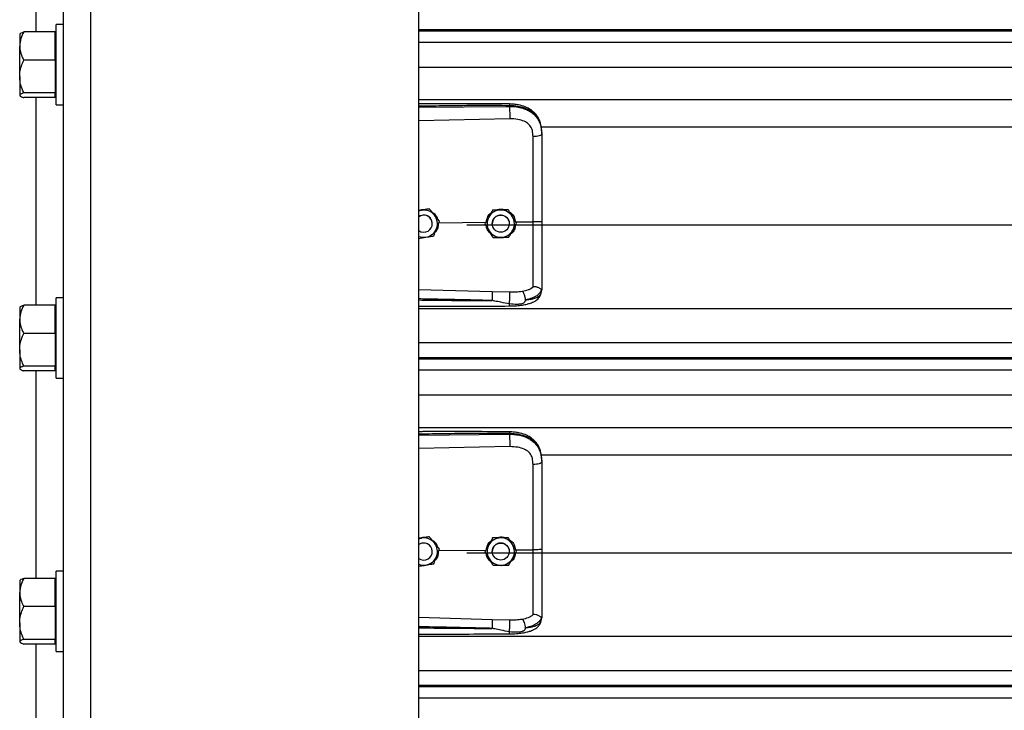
# Model space of a CAD drawing. Header units: inches. Extents: x 170 to 284, y 215 to 248.
# Tile 539 of 656: x 202.25 to 202.867, y 240.581 to 241.014. Entities that reach past the tile are written whole.
import ezdxf

# ---------------------------------------------------------------- set-up
doc = ezdxf.new("R2010")
doc.units = ezdxf.units.IN
doc.header["$LTSCALE"] = 0.25
doc.header["$MEASUREMENT"] = 0
doc.layers.add('LH FRONT OF HOOD', color=7, linetype='Continuous')

msp = doc.modelspace()

# ---------------------------------------------------------------- linework, layer by layer
at = {"layer": 'LH FRONT OF HOOD'}
for p, q in [((202.27776, 239.82111), (202.27776, 244.08159)), ((202.29488, 239.82111), (202.29488, 244.03279)), ((202.50032, 239.82111), (202.50032, 244.02156)), ((202.26064, 241.00586), (202.26064, 241.13598)), ((202.27262, 241.00586), (202.25297, 241.00586)), ((202.27262, 240.99704), (202.27262, 241.00586)), ((202.27776, 241.01047), (202.27317, 241.01047)), ((202.27317, 240.96017), (202.27317, 241.01047)), ((206.53264, 241.0072), (202.50032, 241.0072)), ((202.50032, 241.00656), (206.53264, 241.00656)), ((202.25059, 241.0048), (202.2504, 241.00458)), ((202.2504, 241.00458), (202.2504, 240.99704)), ((202.27317, 241.00458), (202.27262, 241.00458)), ((202.50032, 240.99954), (206.53264, 240.99954)), ((202.2504, 240.97794), (202.2504, 240.99704)), ((202.27262, 240.98821), (202.27262, 240.99704)), ((202.27262, 240.98821), (202.25297, 240.98821)), ((202.27262, 240.98821), (202.27262, 240.97794)), ((202.50032, 240.98386), (206.53264, 240.98386)), ((202.2504, 240.97794), (202.2504, 240.96622)), ((202.27262, 240.97794), (202.27262, 240.96767)), ((202.2504, 240.96622), (202.2504, 240.96606)), ((202.2504, 240.96606), (202.25059, 240.96583)), ((202.27262, 240.96767), (202.25297, 240.96767)), ((202.27262, 240.96477), (202.25297, 240.96477)), ((202.26064, 240.83465), (202.26064, 240.96477)), ((202.27262, 240.96622), (202.27262, 240.96767)), ((202.27262, 240.96477), (202.27262, 240.96622)), ((202.27262, 240.96606), (202.27317, 240.96606)), ((202.50032, 240.96347), (206.53264, 240.96347)), ((202.27317, 240.96017), (202.27776, 240.96017)), ((202.50032, 240.95872), (202.55717, 240.95926)), ((202.55717, 240.95926), (202.55717, 240.95967)), ((202.55727, 240.95147), (202.50032, 240.95026)), ((202.57687, 240.9464), (206.45609, 240.9464)), ((202.57737, 240.94234), (202.57737, 240.94185)), ((202.5021, 240.8942), (202.50032, 240.89391)), ((202.50698, 240.89499), (202.50605, 240.89484)), ((202.50698, 240.89499), (202.50698, 240.89499)), ((202.54662, 240.89423), (202.54662, 240.89423)), ((202.5565, 240.89438), (202.5565, 240.89438)), ((202.50882, 240.88575), (202.50882, 240.88575)), ((202.51286, 240.88635), (202.54256, 240.88664)), ((202.51323, 240.88733), (202.51323, 240.88734)), ((202.53049, 240.885), (206.50248, 240.885)), ((202.5418, 240.8856), (202.5418, 240.8856)), ((202.54634, 240.88575), (202.54634, 240.88575)), ((202.55704, 240.88575), (202.55704, 240.88575)), ((202.561, 240.88681), (202.57191, 240.88692)), ((202.56157, 240.88589), (202.56157, 240.8859)), ((202.57737, 240.8448), (202.57737, 240.84427)), ((202.27776, 240.83926), (202.27317, 240.83926)), ((202.27317, 240.78896), (202.27317, 240.83926)), ((202.50032, 240.84459), (202.54626, 240.84326)), ((202.54626, 240.84326), (202.55725, 240.843)), ((202.57703, 240.84228), (202.57737, 240.84427)), ((202.25059, 240.83359), (202.2504, 240.83337)), ((202.2504, 240.83337), (202.2504, 240.82583)), ((202.27262, 240.83465), (202.25297, 240.83465)), ((202.27262, 240.82583), (202.27262, 240.83465)), ((202.27317, 240.83337), (202.27262, 240.83337)), ((202.50032, 240.83262), (206.53264, 240.83262)), ((202.2504, 240.80673), (202.2504, 240.82583)), ((202.27262, 240.81701), (202.27262, 240.82583)), ((202.27262, 240.81701), (202.25297, 240.81701)), ((202.27262, 240.81701), (202.27262, 240.80673)), ((202.50032, 240.81124), (206.53264, 240.81124)), ((202.2504, 240.80673), (202.2504, 240.79501)), ((202.27262, 240.80673), (202.27262, 240.79646)), ((206.53264, 240.80175), (202.50032, 240.80175)), ((202.27262, 240.79646), (202.25297, 240.79646)), ((202.27262, 240.79501), (202.27262, 240.79646)), ((202.50032, 240.80111), (206.53264, 240.80111)), ((202.2504, 240.79501), (202.2504, 240.79485)), ((202.2504, 240.79485), (202.25059, 240.79463)), ((202.27262, 240.79357), (202.25297, 240.79357)), ((202.26064, 240.66345), (202.26064, 240.79357)), ((202.27262, 240.79357), (202.27262, 240.79501)), ((202.27262, 240.79485), (202.27317, 240.79485)), ((202.50032, 240.7941), (206.53264, 240.7941)), ((202.27317, 240.78896), (202.27776, 240.78896)), ((202.50032, 240.77841), (206.53264, 240.77841)), ((202.50032, 240.75802), (206.53264, 240.75802)), ((202.50032, 240.75328), (202.55717, 240.75381)), ((202.55717, 240.75381), (202.55717, 240.75422)), ((202.55727, 240.74602), (202.50032, 240.74481)), ((202.57687, 240.74095), (206.45609, 240.74095)), ((202.57737, 240.73689), (202.57737, 240.7364)), ((202.5021, 240.68875), (202.50032, 240.68846)), ((202.50698, 240.68954), (202.50605, 240.68939)), ((202.50698, 240.68954), (202.50698, 240.68954)), ((202.54662, 240.68878), (202.54662, 240.68879)), ((202.5565, 240.68893), (202.5565, 240.68893)), ((202.50882, 240.6803), (202.50882, 240.6803)), ((202.51286, 240.6809), (202.54256, 240.68119)), ((202.51323, 240.68189), (202.51323, 240.68189)), ((202.53049, 240.67956), (206.50248, 240.67956)), ((202.5418, 240.68015), (202.5418, 240.68015)), ((202.54634, 240.6803), (202.54634, 240.6803)), ((202.55704, 240.6803), (202.55704, 240.6803)), ((202.561, 240.68137), (202.57191, 240.68147)), ((202.56157, 240.68045), (202.56157, 240.68045)), ((202.27776, 240.66805), (202.27317, 240.66805)), ((202.27317, 240.61775), (202.27317, 240.66805)), ((202.25059, 240.66239), (202.2504, 240.66217)), ((202.2504, 240.66217), (202.2504, 240.65462)), ((202.27262, 240.66345), (202.25297, 240.66345)), ((202.27262, 240.65462), (202.27262, 240.66345)), ((202.27317, 240.66217), (202.27262, 240.66217)), ((202.2504, 240.63553), (202.2504, 240.65462)), ((202.27262, 240.6458), (202.27262, 240.65462)), ((202.27262, 240.6458), (202.25297, 240.6458)), ((202.27262, 240.6458), (202.27262, 240.63553)), ((202.2504, 240.63553), (202.2504, 240.62381)), ((202.27262, 240.63553), (202.27262, 240.62525)), ((202.50032, 240.63914), (202.54626, 240.63781)), ((202.54626, 240.63781), (202.55725, 240.63755)), ((202.57703, 240.63683), (202.57737, 240.63882)), ((202.57737, 240.63935), (202.57737, 240.63882)), ((202.2504, 240.62381), (202.2504, 240.62364)), ((202.2504, 240.62364), (202.25059, 240.62342)), ((202.27262, 240.62525), (202.25297, 240.62525)), ((202.27262, 240.62381), (202.27262, 240.62525)), ((202.27262, 240.62236), (202.27262, 240.62381)), ((202.27262, 240.62364), (202.27317, 240.62364)), ((202.50032, 240.62717), (206.53264, 240.62717)), ((202.27262, 240.62236), (202.25297, 240.62236)), ((202.26064, 240.49224), (202.26064, 240.62236)), ((202.27317, 240.61775), (202.27776, 240.61775)), ((202.50032, 240.60579), (206.53264, 240.60579)), ((206.53264, 240.59631), (202.50032, 240.59631)), ((202.50032, 240.59567), (206.53264, 240.59567)), ((202.50032, 240.58865), (206.53264, 240.58865))]:
    msp.add_line(p, q, dxfattribs=at)
at = {"layer": 'LH FRONT OF HOOD', "flags": 128}
for points in [[(202.57737, 240.94185), (202.57726, 240.94155), (202.57695, 240.94127), (202.57645, 240.941), (202.57578, 240.94077), (202.57495, 240.94058), (202.57401, 240.94043), (202.57298, 240.94034), (202.57191, 240.9403)], [(202.50032, 240.89371), (202.50101, 240.89394), (202.5021, 240.8942)], [(202.55628, 240.88849), (202.55688, 240.88701), (202.55704, 240.88575)], [(202.57737, 240.7364), (202.57726, 240.7361), (202.57695, 240.73582), (202.57645, 240.73556), (202.57578, 240.73532), (202.57495, 240.73513), (202.57401, 240.73499), (202.57298, 240.73489), (202.57191, 240.73485)], [(202.50032, 240.68826), (202.50101, 240.6885), (202.5021, 240.68875)], [(202.55628, 240.68304), (202.55688, 240.68157), (202.55704, 240.6803)]]:
    msp.add_lwpolyline(points, dxfattribs=at)
at = {"layer": 'LH FRONT OF HOOD'}
for centre in [(202.55169, 240.88575), (202.55169, 240.6803)]:
    msp.add_circle(centre, 0.00535, dxfattribs=at)
for centre, radius, start, end in [((202.50347, 240.88575), 0.00856, 39.24773, 99.24773), ((202.55169, 240.88575), 0.00856, 90.85968, 150.85968), ((202.55169, 240.88575), 0.00856, 30.85968, 90.85968), ((202.50347, 240.88575), 0.00535, 39.24773, 126.0719), ((202.50347, 240.88575), 0.00535, 300.00974, 126.0719), ((202.50347, 240.88575), 0.00535, 0, 39.24773), ((202.50347, 240.88575), 0.00856, 339.24773, 39.24773), ((202.55169, 240.88575), 0.00856, 150.85968, 210.85968), ((202.55169, 240.88575), 0.00535, 30.85968, 180), ((202.55169, 240.88575), 0.00856, 330.85968, 30.85968), ((202.50347, 240.88575), 0.00856, 279.24773, 339.24773), ((202.50347, 240.88575), 0.00535, 233.9281, 300.00974), ((202.50347, 240.88575), 0.00856, 248.40768, 279.24773), ((202.55169, 240.88575), 0.00856, 210.85968, 270.85968), ((202.55169, 240.88575), 0.00856, 270.85968, 330.85968), ((202.50347, 240.6803), 0.00535, 39.24773, 126.0719), ((202.50347, 240.6803), 0.00535, 300.00974, 126.0719), ((202.50347, 240.6803), 0.00856, 39.24773, 99.24773), ((202.50347, 240.6803), 0.00856, 339.24773, 39.24773), ((202.55169, 240.6803), 0.00856, 150.85968, 210.85968), ((202.55169, 240.6803), 0.00856, 90.85968, 150.85968), ((202.55169, 240.6803), 0.00535, 30.85968, 180), ((202.55169, 240.6803), 0.00856, 30.85968, 90.85968), ((202.55169, 240.6803), 0.00856, 330.85968, 30.85968), ((202.50347, 240.6803), 0.00535, 0, 39.24773), ((202.50347, 240.6803), 0.00535, 233.9281, 300.00974), ((202.50347, 240.6803), 0.00856, 248.40768, 279.24773), ((202.50347, 240.6803), 0.00856, 279.24773, 339.24773), ((202.55169, 240.6803), 0.00856, 210.85968, 270.85968), ((202.55169, 240.6803), 0.00856, 270.85968, 330.85968)]:
    msp.add_arc(centre, radius, start, end, dxfattribs=at)
for points, knots in [([(202.25297, 241.00586), (202.25229, 241.00449), (202.25092, 241.00169), (202.2504, 240.99864), (202.2504, 240.99708), (202.2504, 240.99704)], [0, 0, 0, 0, 0.484341, 0.986328, 1, 1, 1, 1]), ([(202.25066, 241.00474), (202.25071, 241.00484), (202.25089, 241.00514), (202.25185, 241.00551), (202.25271, 241.00578), (202.25297, 241.00586)], [0, 0, 0, 0, 0.237471, 0.77815, 1, 1, 1, 1]), ([(202.2504, 240.99704), (202.25049, 240.9958), (202.25069, 240.99329), (202.25185, 240.99036), (202.25271, 240.9887), (202.25297, 240.98821)], [0, 0, 0, 0, 0.4062906, 0.8272664, 1, 1, 1, 1]), ([(202.2504, 240.97794), (202.2504, 240.97817), (202.25042, 240.97971), (202.25084, 240.98259), (202.25187, 240.98576), (202.25269, 240.98761), (202.25297, 240.98821)], [0, 0, 0, 0, 0.066532, 0.435283, 0.814551, 1, 1, 1, 1]), ([(202.25297, 240.96767), (202.25258, 240.96854), (202.25168, 240.97059), (202.25064, 240.97402), (202.25048, 240.97662), (202.2504, 240.97794)], [0, 0, 0, 0, 0.26546, 0.628076, 1, 1, 1, 1]), ([(202.25297, 240.96767), (202.25229, 240.96744), (202.25092, 240.96698), (202.2504, 240.96648), (202.2504, 240.96623), (202.2504, 240.96622)], [0, 0, 0, 0, 0.484341, 0.986328, 1, 1, 1, 1]), ([(202.2504, 240.96622), (202.25049, 240.96602), (202.25069, 240.96561), (202.25185, 240.96513), (202.25271, 240.96485), (202.25297, 240.96477)], [0, 0, 0, 0, 0.406291, 0.827266, 1, 1, 1, 1]), ([(202.55715, 240.96076), (202.54794, 240.96083), (202.52985, 240.96096), (202.5109, 240.96091), (202.50118, 240.96085), (202.50032, 240.96085)], [0, 0, 0, 0, 0.486583, 0.954841, 1, 1, 1, 1]), ([(202.55717, 240.95967), (202.55087, 240.95971), (202.53763, 240.95979), (202.51868, 240.95961), (202.50604, 240.95939), (202.50032, 240.95929)], [0, 0, 0, 0, 0.33267, 0.698436, 1, 1, 1, 1]), ([(202.57728, 240.94438), (202.57716, 240.94545), (202.57695, 240.94739), (202.5762, 240.94991), (202.57534, 240.95182), (202.57427, 240.95357), (202.57295, 240.95516), (202.57148, 240.95645), (202.57011, 240.95741), (202.56867, 240.95824), (202.56629, 240.95931), (202.56335, 240.96012), (202.56004, 240.96065), (202.55815, 240.96072), (202.55715, 240.96076)], [0, 0, 0, 0, 0.108447, 0.196305, 0.269183, 0.327997, 0.41496, 0.491641, 0.538976, 0.594191, 0.669415, 0.814855, 0.902261, 1, 1, 1, 1]), ([(202.55715, 240.96075), (202.55715, 240.96075), (202.55716, 240.96077), (202.55716, 240.96065), (202.55717, 240.96036), (202.55717, 240.95994), (202.55717, 240.95967)], [0, 0, 0, 0, 0.097876, 0.335386, 0.567961, 1, 1, 1, 1]), ([(202.57737, 240.94234), (202.5773, 240.94369), (202.57719, 240.94625), (202.57622, 240.94974), (202.57493, 240.95216), (202.57356, 240.95386), (202.57248, 240.9549), (202.57142, 240.95573), (202.57043, 240.95639), (202.5692, 240.95709), (202.5676, 240.95781), (202.56494, 240.95872), (202.5614, 240.95948), (202.5585, 240.95961), (202.55717, 240.95967)], [0, 0, 0, 0, 0.130716, 0.246761, 0.357793, 0.417097, 0.479148, 0.517715, 0.55909, 0.603295, 0.663348, 0.735369, 0.879208, 1, 1, 1, 1]), ([(202.55717, 240.95926), (202.55719, 240.95868), (202.55724, 240.95749), (202.55728, 240.95526), (202.55729, 240.95309), (202.55728, 240.952), (202.55727, 240.95147)], [0, 0, 0, 0, 0.240694, 0.5, 0.759306, 1, 1, 1, 1]), ([(202.55717, 240.95926), (202.55837, 240.95923), (202.5608, 240.95916), (202.56413, 240.95854), (202.56711, 240.9576), (202.56964, 240.95639), (202.57189, 240.95484), (202.57375, 240.95301), (202.57524, 240.95087), (202.57641, 240.94832), (202.57721, 240.94524), (202.57731, 240.94299), (202.57737, 240.94185)], [0, 0, 0, 0, 0.109401, 0.222347, 0.315179, 0.410223, 0.501275, 0.594601, 0.683449, 0.774533, 0.885821, 1, 1, 1, 1]), ([(202.57148, 240.94423), (202.57148, 240.94423), (202.57138, 240.94459), (202.57089, 240.946), (202.56935, 240.9482), (202.56628, 240.9501), (202.56217, 240.95132), (202.55901, 240.95142), (202.55727, 240.95147)], [0, 0, 0, 0, 0.000004, 0.065095, 0.26167, 0.475311, 0.709366, 1, 1, 1, 1]), ([(202.57191, 240.9403), (202.57184, 240.94162), (202.57177, 240.94295), (202.57148, 240.94423), (202.57148, 240.94423)], [0, 0, 0, 0, 0.99998, 1, 1, 1, 1]), ([(202.57191, 240.88692), (202.57191, 240.88692), (202.57191, 240.8903), (202.57191, 240.89735), (202.57191, 240.90802), (202.57191, 240.9189), (202.57191, 240.92969), (202.57191, 240.93676), (202.57191, 240.9403)], [0, 0, 0, 0, 0.000001, 0.187792, 0.390844, 0.593896, 0.796948, 1, 1, 1, 1]), ([(202.57737, 240.94185), (202.57737, 240.93822), (202.57737, 240.93095), (202.57737, 240.91987), (202.57737, 240.90868), (202.57737, 240.89772), (202.57737, 240.89047), (202.57737, 240.88699)], [0, 0, 0, 0, 0.202757, 0.406104, 0.60886, 0.812207, 1, 1, 1, 1]), ([(202.50032, 240.89403), (202.50116, 240.89431), (202.50257, 240.89478), (202.50404, 240.89466), (202.50464, 240.89461)], [0, 0, 0, 0, 0.5943977, 1, 1, 1, 1]), ([(202.50698, 240.89499), (202.5063, 240.89488), (202.50493, 240.89466), (202.50327, 240.89439), (202.50232, 240.89423), (202.5021, 240.8942)], [0, 0, 0, 0, 0.4299704, 0.8700602, 1, 1, 1, 1]), ([(202.5101, 240.89116), (202.50998, 240.89131), (202.50901, 240.8925), (202.50795, 240.8938), (202.50707, 240.89487), (202.50698, 240.89499)], [0, 0, 0, 0, 0.115647, 0.904534, 1, 1, 1, 1]), ([(202.5101, 240.89116), (202.50998, 240.89132), (202.50901, 240.8925), (202.50795, 240.8938), (202.50707, 240.89487), (202.50698, 240.89499)], [0, 0, 0, 0, 0.115647, 0.904534, 1, 1, 1, 1]), ([(202.54662, 240.89423), (202.54628, 240.89363), (202.54561, 240.89242), (202.54479, 240.89095), (202.54432, 240.89011), (202.54421, 240.88991)], [0, 0, 0, 0, 0.42997, 0.87006, 1, 1, 1, 1]), ([(202.54662, 240.89423), (202.54628, 240.89364), (202.54561, 240.89243), (202.54479, 240.89095), (202.54432, 240.89011), (202.54421, 240.88992)], [0, 0, 0, 0, 0.42997, 0.87006, 1, 1, 1, 1]), ([(202.55156, 240.89431), (202.55029, 240.89429), (202.54859, 240.89426), (202.54701, 240.89424), (202.54662, 240.89423)], [0, 0, 0, 0, 0.749773, 1, 1, 1, 1]), ([(202.55156, 240.89431), (202.55029, 240.89429), (202.54859, 240.89426), (202.54701, 240.89424), (202.54662, 240.89423)], [0, 0, 0, 0, 0.749773, 1, 1, 1, 1]), ([(202.54876, 240.89427), (202.54933, 240.89448), (202.55051, 240.89492), (202.55256, 240.89498), (202.55389, 240.89457), (202.55461, 240.89435)], [0, 0, 0, 0, 0.30274, 0.628644, 1, 1, 1, 1]), ([(202.5565, 240.89438), (202.55581, 240.89437), (202.55443, 240.89435), (202.55274, 240.89432), (202.55178, 240.89431), (202.55156, 240.89431)], [0, 0, 0, 0, 0.42997, 0.87006, 1, 1, 1, 1]), ([(202.5565, 240.89438), (202.55581, 240.89437), (202.55443, 240.89435), (202.55274, 240.89433), (202.55178, 240.89431), (202.55156, 240.89431)], [0, 0, 0, 0, 0.42997, 0.87006, 1, 1, 1, 1]), ([(202.55903, 240.89014), (202.55893, 240.8903), (202.55815, 240.89162), (202.55729, 240.89306), (202.55658, 240.89425), (202.5565, 240.89438)], [0, 0, 0, 0, 0.115647, 0.904534, 1, 1, 1, 1]), ([(202.55903, 240.89014), (202.55893, 240.89031), (202.55815, 240.89162), (202.55729, 240.89306), (202.55658, 240.89425), (202.5565, 240.89438)], [0, 0, 0, 0, 0.115647, 0.904534, 1, 1, 1, 1]), ([(202.50825, 240.8933), (202.5089, 240.89287), (202.51039, 240.89189), (202.51169, 240.89015), (202.51197, 240.88892), (202.51202, 240.88867)], [0, 0, 0, 0, 0.381422, 0.875754, 1, 1, 1, 1]), ([(202.51323, 240.88733), (202.51297, 240.88766), (202.51197, 240.88888), (202.51089, 240.8902), (202.5101, 240.89116)], [0, 0, 0, 0, 0.264307, 1, 1, 1, 1]), ([(202.51323, 240.88734), (202.51297, 240.88766), (202.51197, 240.88888), (202.51089, 240.8902), (202.5101, 240.89116)], [0, 0, 0, 0, 0.264307, 1, 1, 1, 1]), ([(202.54421, 240.88992), (202.54359, 240.88881), (202.54276, 240.88732), (202.54199, 240.88594), (202.5418, 240.8856)], [0, 0, 0, 0, 0.749773, 1, 1, 1, 1]), ([(202.54421, 240.88991), (202.54359, 240.8888), (202.54276, 240.88732), (202.54199, 240.88594), (202.5418, 240.8856)], [0, 0, 0, 0, 0.7497734, 1, 1, 1, 1]), ([(202.54272, 240.88725), (202.54288, 240.888), (202.54326, 240.88975), (202.54439, 240.89159), (202.54543, 240.89232), (202.54563, 240.89246)], [0, 0, 0, 0, 0.377677, 0.881161, 1, 1, 1, 1]), ([(202.55737, 240.89292), (202.55762, 240.89277), (202.55875, 240.89209), (202.56023, 240.88999), (202.56073, 240.8879), (202.561, 240.88681)], [0, 0, 0, 0, 0.117443, 0.542782, 1, 1, 1, 1]), ([(202.56157, 240.88589), (202.56136, 240.88625), (202.56054, 240.88761), (202.55967, 240.88907), (202.55903, 240.89014)], [0, 0, 0, 0, 0.264307, 1, 1, 1, 1]), ([(202.56157, 240.8859), (202.56136, 240.88625), (202.56054, 240.88761), (202.55967, 240.88907), (202.55903, 240.89014)], [0, 0, 0, 0, 0.264307, 1, 1, 1, 1]), ([(202.50973, 240.87809), (202.50997, 240.87873), (202.51046, 240.88003), (202.51106, 240.8816), (202.5114, 240.88251), (202.51148, 240.88271)], [0, 0, 0, 0, 0.42997, 0.87006, 1, 1, 1, 1]), ([(202.51256, 240.88558), (202.51249, 240.88475), (202.51233, 240.88299), (202.51148, 240.88118), (202.51069, 240.88048), (202.5106, 240.8804)], [0, 0, 0, 0, 0.439592, 0.936516, 1, 1, 1, 1]), ([(202.51148, 240.88271), (202.51193, 240.8839), (202.51253, 240.88549), (202.51309, 240.88697), (202.51323, 240.88733)], [0, 0, 0, 0, 0.749773, 1, 1, 1, 1]), ([(202.54434, 240.88136), (202.54424, 240.88152), (202.54345, 240.88284), (202.54259, 240.88428), (202.54188, 240.88547), (202.5418, 240.8856)], [0, 0, 0, 0, 0.115647, 0.904534, 1, 1, 1, 1]), ([(202.54562, 240.87921), (202.54497, 240.87987), (202.54362, 240.88124), (202.54272, 240.88312), (202.54267, 240.88413), (202.54267, 240.88414)], [0, 0, 0, 0, 0.479701, 0.993135, 1, 1, 1, 1]), ([(202.56089, 240.88467), (202.56078, 240.88396), (202.56051, 240.88229), (202.55936, 240.88037), (202.55823, 240.87952), (202.55786, 240.87924)], [0, 0, 0, 0, 0.335649, 0.786425, 1, 1, 1, 1]), ([(202.55916, 240.88158), (202.55978, 240.88269), (202.56061, 240.88417), (202.56138, 240.88555), (202.56157, 240.88589)], [0, 0, 0, 0, 0.7497734, 1, 1, 1, 1]), ([(202.57737, 240.88699), (202.57729, 240.88698), (202.57712, 240.88695), (202.57587, 240.88693), (202.57407, 240.88691), (202.57263, 240.88691), (202.57191, 240.88692)], [0, 0, 0, 0, 0.250001, 0.500001, 0.750001, 1, 1, 1, 1]), ([(202.57191, 240.84623), (202.57191, 240.84649), (202.57191, 240.84806), (202.57191, 240.8515), (202.57191, 240.8571), (202.57191, 240.86354), (202.57191, 240.87076), (202.57191, 240.87864), (202.57191, 240.88417), (202.57191, 240.88692), (202.57191, 240.88692)], [0, 0, 0, 0, 0.031558, 0.189146, 0.346734, 0.504328, 0.661923, 0.83096, 0.999998, 1, 1, 1, 1]), ([(202.57737, 240.88699), (202.57737, 240.88395), (202.57737, 240.87777), (202.57737, 240.86899), (202.57737, 240.86082), (202.57737, 240.85424), (202.57737, 240.84886), (202.57737, 240.84616), (202.57737, 240.8448)], [0, 0, 0, 0, 0.187091, 0.380392, 0.555876, 0.736448, 0.867195, 1, 1, 1, 1]), ([(202.50032, 240.87656), (202.50088, 240.87665), (202.50214, 240.87686), (202.50368, 240.87711), (202.50463, 240.87726), (202.50485, 240.8773)], [0, 0, 0, 0, 0.38442, 0.859677, 1, 1, 1, 1]), ([(202.50485, 240.8773), (202.50611, 240.8775), (202.50778, 240.87777), (202.50934, 240.87803), (202.50973, 240.87809)], [0, 0, 0, 0, 0.749773, 1, 1, 1, 1]), ([(202.54687, 240.87711), (202.54666, 240.87747), (202.54585, 240.87883), (202.54498, 240.88028), (202.54434, 240.88136)], [0, 0, 0, 0, 0.264307, 1, 1, 1, 1]), ([(202.54687, 240.87711), (202.54756, 240.87712), (202.54894, 240.87714), (202.55063, 240.87717), (202.55159, 240.87718), (202.55181, 240.87719)], [0, 0, 0, 0, 0.42997, 0.87006, 1, 1, 1, 1]), ([(202.55396, 240.87722), (202.55386, 240.87718), (202.55309, 240.87688), (202.55179, 240.87682), (202.55069, 240.87707), (202.55029, 240.87716)], [0, 0, 0, 0, 0.081672, 0.673462, 1, 1, 1, 1]), ([(202.55181, 240.87719), (202.55309, 240.87721), (202.55478, 240.87723), (202.55636, 240.87726), (202.55676, 240.87726)], [0, 0, 0, 0, 0.749773, 1, 1, 1, 1]), ([(202.55676, 240.87726), (202.55709, 240.87786), (202.55776, 240.87907), (202.55858, 240.88054), (202.55906, 240.88139), (202.55916, 240.88158)], [0, 0, 0, 0, 0.42997, 0.87006, 1, 1, 1, 1]), ([(202.56507, 240.8434), (202.56645, 240.84369), (202.56853, 240.84413), (202.57071, 240.84517), (202.57151, 240.84587), (202.57191, 240.84623)], [0, 0, 0, 0, 0.490199, 0.7438847, 1, 1, 1, 1]), ([(202.57717, 240.84454), (202.57712, 240.84454), (202.57702, 240.84452), (202.57673, 240.8447), (202.57626, 240.84504), (202.57539, 240.84562), (202.57391, 240.84623), (202.57257, 240.84623), (202.57191, 240.84623)], [0, 0, 0, 0, 0.1136769, 0.2333502, 0.3620694, 0.5019164, 0.7557449, 1, 1, 1, 1]), ([(202.57737, 240.8448), (202.57737, 240.84479), (202.57737, 240.84478), (202.57736, 240.84468), (202.57726, 240.8446), (202.57717, 240.84453)], [0, 0, 0, 0, 0.011935, 0.118982, 1, 1, 1, 1]), ([(202.54618, 240.8376), (202.54228, 240.8377), (202.53401, 240.83791), (202.5209, 240.83819), (202.50995, 240.83841), (202.50294, 240.83853), (202.50076, 240.83857), (202.50032, 240.83858)], [0, 0, 0, 0, 0.25516, 0.541071, 0.857735, 0.971288, 1, 1, 1, 1]), ([(202.54626, 240.84326), (202.54627, 240.84302), (202.54628, 240.84265), (202.54627, 240.84179), (202.54627, 240.84101), (202.54625, 240.84015), (202.54623, 240.83899), (202.5462, 240.83815), (202.54618, 240.8376)], [0, 0, 0, 0, 0.239451, 0.368346, 0.499976, 0.631611, 0.760516, 1, 1, 1, 1]), ([(202.55711, 240.83417), (202.5586, 240.83421), (202.56138, 240.83428), (202.56512, 240.8347), (202.56799, 240.83526), (202.57009, 240.83587), (202.57168, 240.83647), (202.57305, 240.83717), (202.57433, 240.83805), (202.57545, 240.83913), (202.57647, 240.84055), (202.57682, 240.84165), (202.57701, 240.84224)], [0, 0, 0, 0, 0.169691, 0.317141, 0.442436, 0.538436, 0.608329, 0.684096, 0.742678, 0.815168, 0.901564, 1, 1, 1, 1]), ([(202.55716, 240.83543), (202.55718, 240.83567), (202.55721, 240.83617), (202.55725, 240.83718), (202.55729, 240.83837), (202.55731, 240.83964), (202.55732, 240.84085), (202.55731, 240.84184), (202.55728, 240.84258), (202.55726, 240.84286), (202.55725, 240.843)], [0, 0, 0, 0, 0.1098512, 0.2317256, 0.3631777, 0.5, 0.6368223, 0.7682744, 0.8901488, 1, 1, 1, 1]), ([(202.55725, 240.843), (202.5586, 240.84299), (202.5613, 240.84297), (202.56381, 240.84326), (202.56506, 240.8434)], [0, 0, 0, 0, 0.500392, 1, 1, 1, 1]), ([(202.56716, 240.838), (202.56714, 240.83853), (202.56709, 240.83963), (202.56661, 240.8413), (202.56591, 240.84268), (202.56534, 240.84317), (202.56507, 240.8434)], [0, 0, 0, 0, 0.240562, 0.499746, 0.759069, 1, 1, 1, 1]), ([(202.57717, 240.84454), (202.5769, 240.84382), (202.57633, 240.84234), (202.57428, 240.84051), (202.57129, 240.83895), (202.56856, 240.83833), (202.56716, 240.83801)], [0, 0, 0, 0, 0.230526, 0.473488, 0.729738, 1, 1, 1, 1]), ([(202.56717, 240.838), (202.56771, 240.83806), (202.56902, 240.8382), (202.57042, 240.83843), (202.57137, 240.83862), (202.5726, 240.8389), (202.57429, 240.83946), (202.57611, 240.84059), (202.57672, 240.84171), (202.57703, 240.84228)], [0, 0, 0, 0, 0.109188, 0.260819, 0.307798, 0.335524, 0.562789, 0.774954, 1, 1, 1, 1]), ([(202.25297, 240.83465), (202.25229, 240.83328), (202.25092, 240.83049), (202.2504, 240.82744), (202.2504, 240.82587), (202.2504, 240.82583)], [0, 0, 0, 0, 0.484341, 0.986328, 1, 1, 1, 1]), ([(202.25066, 240.83354), (202.25071, 240.83363), (202.25089, 240.83393), (202.25185, 240.8343), (202.25271, 240.83458), (202.25297, 240.83465)], [0, 0, 0, 0, 0.237471, 0.77815, 1, 1, 1, 1]), ([(202.50032, 240.83793), (202.50292, 240.8379), (202.50799, 240.83784), (202.51555, 240.83776), (202.5232, 240.83769), (202.53096, 240.83764), (202.53868, 240.83761), (202.54372, 240.8376), (202.54618, 240.8376)], [0, 0, 0, 0, 0.169941, 0.331425, 0.494842, 0.670531, 0.838916, 1, 1, 1, 1]), ([(202.50032, 240.83403), (202.50399, 240.83404), (202.51546, 240.83404), (202.53439, 240.83407), (202.54966, 240.83414), (202.55711, 240.83417)], [0, 0, 0, 0, 0.1936599, 0.6060178, 1, 1, 1, 1]), ([(202.55716, 240.83543), (202.55538, 240.83577), (202.55232, 240.83637), (202.54889, 240.83709), (202.54715, 240.83744), (202.54665, 240.83754), (202.5465, 240.83757), (202.54645, 240.83758)], [0, 0, 0, 0, 0.50228, 0.861696, 0.958427, 0.986103, 1, 1, 1, 1]), ([(202.55711, 240.83419), (202.55711, 240.83419), (202.55712, 240.83412), (202.55713, 240.83431), (202.55715, 240.83464), (202.55715, 240.83507), (202.55716, 240.83536), (202.55716, 240.83543)], [0, 0, 0, 0, 0.034367, 0.324567, 0.621015, 0.917463, 1, 1, 1, 1]), ([(202.56717, 240.838), (202.56709, 240.83763), (202.56699, 240.83711), (202.56661, 240.83652), (202.56619, 240.83608), (202.56539, 240.83564), (202.56391, 240.83528), (202.56115, 240.83504), (202.55876, 240.83527), (202.55716, 240.83543)], [0, 0, 0, 0, 0.100127, 0.139586, 0.189714, 0.258234, 0.369736, 0.580348, 1, 1, 1, 1]), ([(202.2504, 240.82583), (202.25049, 240.82459), (202.25069, 240.82208), (202.25185, 240.81916), (202.25271, 240.81749), (202.25297, 240.81701)], [0, 0, 0, 0, 0.4062906, 0.8272664, 1, 1, 1, 1]), ([(202.2504, 240.80673), (202.2504, 240.80697), (202.25042, 240.80851), (202.25084, 240.81138), (202.25187, 240.81455), (202.25269, 240.8164), (202.25297, 240.81701)], [0, 0, 0, 0, 0.066532, 0.435283, 0.814551, 1, 1, 1, 1]), ([(202.25297, 240.79646), (202.25258, 240.79733), (202.25168, 240.79939), (202.25064, 240.80282), (202.25048, 240.80542), (202.2504, 240.80673)], [0, 0, 0, 0, 0.26546, 0.628076, 1, 1, 1, 1]), ([(202.25297, 240.79646), (202.25229, 240.79624), (202.25092, 240.79578), (202.2504, 240.79528), (202.2504, 240.79502), (202.2504, 240.79501)], [0, 0, 0, 0, 0.4843414, 0.9863277, 1, 1, 1, 1]), ([(202.2504, 240.79501), (202.25049, 240.79481), (202.25069, 240.7944), (202.25185, 240.79392), (202.25271, 240.79365), (202.25297, 240.79357)], [0, 0, 0, 0, 0.406291, 0.827266, 1, 1, 1, 1]), ([(202.55715, 240.75532), (202.54794, 240.75538), (202.52985, 240.75552), (202.5109, 240.75546), (202.50118, 240.75541), (202.50032, 240.7554)], [0, 0, 0, 0, 0.486583, 0.954841, 1, 1, 1, 1]), ([(202.55717, 240.75422), (202.55087, 240.75426), (202.53763, 240.75435), (202.51868, 240.75416), (202.50604, 240.75394), (202.50032, 240.75384)], [0, 0, 0, 0, 0.33267, 0.698436, 1, 1, 1, 1]), ([(202.57728, 240.73893), (202.57716, 240.74), (202.57695, 240.74194), (202.5762, 240.74446), (202.57534, 240.74637), (202.57427, 240.74812), (202.57295, 240.74971), (202.57148, 240.751), (202.57011, 240.75196), (202.56867, 240.7528), (202.56629, 240.75386), (202.56335, 240.75468), (202.56004, 240.7552), (202.55815, 240.75528), (202.55715, 240.75532)], [0, 0, 0, 0, 0.108447, 0.196305, 0.269183, 0.327997, 0.41496, 0.491641, 0.538976, 0.594191, 0.669415, 0.814855, 0.902261, 1, 1, 1, 1]), ([(202.55715, 240.7553), (202.55715, 240.7553), (202.55716, 240.75532), (202.55716, 240.7552), (202.55717, 240.75491), (202.55717, 240.75449), (202.55717, 240.75422)], [0, 0, 0, 0, 0.097876, 0.335386, 0.567961, 1, 1, 1, 1]), ([(202.57737, 240.73689), (202.5773, 240.73825), (202.57719, 240.74081), (202.57622, 240.7443), (202.57493, 240.74671), (202.57356, 240.74841), (202.57248, 240.74946), (202.57142, 240.75028), (202.57043, 240.75094), (202.5692, 240.75164), (202.5676, 240.75236), (202.56494, 240.75327), (202.5614, 240.75403), (202.5585, 240.75416), (202.55717, 240.75422)], [0, 0, 0, 0, 0.130716, 0.246761, 0.357793, 0.417097, 0.479148, 0.517715, 0.55909, 0.603295, 0.663348, 0.735369, 0.879208, 1, 1, 1, 1]), ([(202.55717, 240.75381), (202.55719, 240.75324), (202.55724, 240.75204), (202.55728, 240.74982), (202.55729, 240.74764), (202.55728, 240.74655), (202.55727, 240.74602)], [0, 0, 0, 0, 0.240694, 0.5, 0.759306, 1, 1, 1, 1]), ([(202.55717, 240.75381), (202.55837, 240.75378), (202.5608, 240.75372), (202.56413, 240.7531), (202.56711, 240.75215), (202.56964, 240.75094), (202.57189, 240.74939), (202.57375, 240.74756), (202.57524, 240.74542), (202.57641, 240.74287), (202.57721, 240.73979), (202.57731, 240.73754), (202.57737, 240.7364)], [0, 0, 0, 0, 0.109401, 0.222347, 0.315179, 0.410223, 0.501275, 0.594601, 0.683449, 0.774533, 0.885821, 1, 1, 1, 1]), ([(202.57148, 240.73879), (202.57148, 240.73879), (202.57138, 240.73914), (202.57089, 240.74055), (202.56935, 240.74275), (202.56628, 240.74466), (202.56217, 240.74587), (202.55901, 240.74597), (202.55727, 240.74602)], [0, 0, 0, 0, 0.000004, 0.065095, 0.26167, 0.475311, 0.709366, 1, 1, 1, 1]), ([(202.57191, 240.73485), (202.57184, 240.73618), (202.57177, 240.7375), (202.57148, 240.73879), (202.57148, 240.73879)], [0, 0, 0, 0, 0.99998, 1, 1, 1, 1]), ([(202.57191, 240.68147), (202.57191, 240.68147), (202.57191, 240.68486), (202.57191, 240.6919), (202.57191, 240.70258), (202.57191, 240.71345), (202.57191, 240.72424), (202.57191, 240.73131), (202.57191, 240.73485)], [0, 0, 0, 0, 0.000001, 0.187792, 0.390844, 0.593896, 0.796948, 1, 1, 1, 1]), ([(202.57737, 240.7364), (202.57737, 240.73277), (202.57737, 240.7255), (202.57737, 240.71442), (202.57737, 240.70324), (202.57737, 240.69227), (202.57737, 240.68502), (202.57737, 240.68154)], [0, 0, 0, 0, 0.202757, 0.406104, 0.60886, 0.812207, 1, 1, 1, 1]), ([(202.50032, 240.68858), (202.50116, 240.68886), (202.50257, 240.68933), (202.50404, 240.68921), (202.50464, 240.68916)], [0, 0, 0, 0, 0.594398, 1, 1, 1, 1]), ([(202.50698, 240.68954), (202.5063, 240.68943), (202.50493, 240.68921), (202.50327, 240.68894), (202.50232, 240.68878), (202.5021, 240.68875)], [0, 0, 0, 0, 0.42997, 0.87006, 1, 1, 1, 1]), ([(202.5101, 240.68571), (202.50998, 240.68587), (202.50901, 240.68705), (202.50795, 240.68835), (202.50707, 240.68943), (202.50698, 240.68954)], [0, 0, 0, 0, 0.1156469, 0.9045343, 1, 1, 1, 1]), ([(202.5101, 240.68572), (202.50998, 240.68587), (202.50901, 240.68705), (202.50795, 240.68835), (202.50707, 240.68943), (202.50698, 240.68954)], [0, 0, 0, 0, 0.115647, 0.904534, 1, 1, 1, 1]), ([(202.50825, 240.68785), (202.5089, 240.68742), (202.51039, 240.68644), (202.51169, 240.68471), (202.51197, 240.68347), (202.51202, 240.68322)], [0, 0, 0, 0, 0.381422, 0.875754, 1, 1, 1, 1]), ([(202.51323, 240.68189), (202.51297, 240.68221), (202.51197, 240.68344), (202.51089, 240.68475), (202.5101, 240.68572)], [0, 0, 0, 0, 0.264307, 1, 1, 1, 1]), ([(202.51323, 240.68189), (202.51297, 240.68221), (202.51197, 240.68343), (202.51089, 240.68475), (202.5101, 240.68571)], [0, 0, 0, 0, 0.264307, 1, 1, 1, 1]), ([(202.54421, 240.68447), (202.54359, 240.68336), (202.54276, 240.68187), (202.54199, 240.6805), (202.5418, 240.68015)], [0, 0, 0, 0, 0.749773, 1, 1, 1, 1]), ([(202.54421, 240.68447), (202.54359, 240.68336), (202.54276, 240.68188), (202.54199, 240.6805), (202.5418, 240.68015)], [0, 0, 0, 0, 0.749773, 1, 1, 1, 1]), ([(202.54272, 240.6818), (202.54288, 240.68255), (202.54326, 240.6843), (202.54439, 240.68615), (202.54543, 240.68688), (202.54563, 240.68702)], [0, 0, 0, 0, 0.377677, 0.881161, 1, 1, 1, 1]), ([(202.54662, 240.68879), (202.54628, 240.68819), (202.54561, 240.68698), (202.54479, 240.6855), (202.54432, 240.68466), (202.54421, 240.68447)], [0, 0, 0, 0, 0.42997, 0.87006, 1, 1, 1, 1]), ([(202.54662, 240.68878), (202.54628, 240.68819), (202.54561, 240.68698), (202.54479, 240.6855), (202.54432, 240.68466), (202.54421, 240.68447)], [0, 0, 0, 0, 0.42997, 0.87006, 1, 1, 1, 1]), ([(202.55156, 240.68886), (202.55029, 240.68884), (202.54859, 240.68881), (202.54701, 240.68879), (202.54662, 240.68878)], [0, 0, 0, 0, 0.749773, 1, 1, 1, 1]), ([(202.55156, 240.68886), (202.55029, 240.68884), (202.54859, 240.68882), (202.54701, 240.68879), (202.54662, 240.68879)], [0, 0, 0, 0, 0.749773, 1, 1, 1, 1]), ([(202.54876, 240.68882), (202.54933, 240.68903), (202.55051, 240.68947), (202.55256, 240.68953), (202.55389, 240.68912), (202.55461, 240.68891)], [0, 0, 0, 0, 0.30274, 0.628644, 1, 1, 1, 1]), ([(202.5565, 240.68893), (202.55581, 240.68892), (202.55443, 240.6889), (202.55274, 240.68888), (202.55178, 240.68886), (202.55156, 240.68886)], [0, 0, 0, 0, 0.4299704, 0.8700602, 1, 1, 1, 1]), ([(202.5565, 240.68893), (202.55581, 240.68892), (202.55443, 240.6889), (202.55274, 240.68888), (202.55178, 240.68886), (202.55156, 240.68886)], [0, 0, 0, 0, 0.42997, 0.87006, 1, 1, 1, 1]), ([(202.55903, 240.68469), (202.55893, 240.68486), (202.55815, 240.68617), (202.55729, 240.68761), (202.55658, 240.6888), (202.5565, 240.68893)], [0, 0, 0, 0, 0.115647, 0.904534, 1, 1, 1, 1]), ([(202.55903, 240.68469), (202.55893, 240.68486), (202.55815, 240.68617), (202.55729, 240.68761), (202.55658, 240.68881), (202.5565, 240.68893)], [0, 0, 0, 0, 0.115647, 0.904534, 1, 1, 1, 1]), ([(202.55737, 240.68747), (202.55762, 240.68732), (202.55875, 240.68664), (202.56023, 240.68454), (202.56073, 240.68245), (202.561, 240.68137)], [0, 0, 0, 0, 0.117443, 0.542782, 1, 1, 1, 1]), ([(202.56157, 240.68045), (202.56136, 240.68081), (202.56054, 240.68216), (202.55967, 240.68362), (202.55903, 240.68469)], [0, 0, 0, 0, 0.264307, 1, 1, 1, 1]), ([(202.56157, 240.68045), (202.56136, 240.68081), (202.56054, 240.68216), (202.55967, 240.68362), (202.55903, 240.68469)], [0, 0, 0, 0, 0.2643068, 1, 1, 1, 1]), ([(202.51256, 240.68013), (202.51249, 240.6793), (202.51233, 240.67754), (202.51148, 240.67574), (202.51069, 240.67504), (202.5106, 240.67496)], [0, 0, 0, 0, 0.439592, 0.936516, 1, 1, 1, 1]), ([(202.51148, 240.67727), (202.51193, 240.67846), (202.51253, 240.68004), (202.51309, 240.68152), (202.51323, 240.68189)], [0, 0, 0, 0, 0.749773, 1, 1, 1, 1]), ([(202.54434, 240.67591), (202.54424, 240.67608), (202.54345, 240.67739), (202.54259, 240.67883), (202.54188, 240.68002), (202.5418, 240.68015)], [0, 0, 0, 0, 0.115647, 0.904534, 1, 1, 1, 1]), ([(202.54562, 240.67376), (202.54497, 240.67443), (202.54362, 240.6758), (202.54272, 240.67767), (202.54267, 240.67868), (202.54267, 240.67869)], [0, 0, 0, 0, 0.4797011, 0.9931348, 1, 1, 1, 1]), ([(202.56089, 240.67923), (202.56078, 240.67851), (202.56051, 240.67684), (202.55936, 240.67492), (202.55823, 240.67407), (202.55786, 240.6738)], [0, 0, 0, 0, 0.335649, 0.786425, 1, 1, 1, 1]), ([(202.55916, 240.67613), (202.55978, 240.67724), (202.56061, 240.67872), (202.56138, 240.6801), (202.56157, 240.68045)], [0, 0, 0, 0, 0.7497734, 1, 1, 1, 1]), ([(202.57737, 240.68154), (202.57729, 240.68153), (202.57712, 240.68151), (202.57587, 240.68148), (202.57407, 240.68146), (202.57263, 240.68147), (202.57191, 240.68147)], [0, 0, 0, 0, 0.250001, 0.500001, 0.750001, 1, 1, 1, 1]), ([(202.57191, 240.64078), (202.57191, 240.64104), (202.57191, 240.64262), (202.57191, 240.64605), (202.57191, 240.65165), (202.57191, 240.65809), (202.57191, 240.66532), (202.57191, 240.67319), (202.57191, 240.67872), (202.57191, 240.68147), (202.57191, 240.68147)], [0, 0, 0, 0, 0.031558, 0.189146, 0.346734, 0.504328, 0.661923, 0.83096, 0.999998, 1, 1, 1, 1]), ([(202.57737, 240.68154), (202.57737, 240.6785), (202.57737, 240.67233), (202.57737, 240.66354), (202.57737, 240.65537), (202.57737, 240.64879), (202.57737, 240.64341), (202.57737, 240.64071), (202.57737, 240.63935)], [0, 0, 0, 0, 0.187091, 0.380392, 0.555876, 0.736448, 0.867195, 1, 1, 1, 1]), ([(202.50485, 240.67185), (202.50611, 240.67205), (202.50778, 240.67233), (202.50934, 240.67258), (202.50973, 240.67264)], [0, 0, 0, 0, 0.749773, 1, 1, 1, 1]), ([(202.50973, 240.67264), (202.50997, 240.67328), (202.51046, 240.67458), (202.51106, 240.67616), (202.5114, 240.67706), (202.51148, 240.67727)], [0, 0, 0, 0, 0.42997, 0.87006, 1, 1, 1, 1]), ([(202.54687, 240.67167), (202.54666, 240.67202), (202.54585, 240.67338), (202.54498, 240.67484), (202.54434, 240.67591)], [0, 0, 0, 0, 0.264307, 1, 1, 1, 1]), ([(202.55676, 240.67181), (202.55709, 240.67241), (202.55776, 240.67362), (202.55858, 240.67509), (202.55906, 240.67594), (202.55916, 240.67613)], [0, 0, 0, 0, 0.42997, 0.87006, 1, 1, 1, 1]), ([(202.50032, 240.67111), (202.50088, 240.6712), (202.50214, 240.67141), (202.50368, 240.67166), (202.50463, 240.67181), (202.50485, 240.67185)], [0, 0, 0, 0, 0.38442, 0.859677, 1, 1, 1, 1]), ([(202.54687, 240.67167), (202.54756, 240.67168), (202.54894, 240.6717), (202.55063, 240.67172), (202.55159, 240.67174), (202.55181, 240.67174)], [0, 0, 0, 0, 0.42997, 0.87006, 1, 1, 1, 1]), ([(202.55396, 240.67177), (202.55386, 240.67173), (202.55309, 240.67143), (202.55179, 240.67137), (202.55069, 240.67163), (202.55029, 240.67172)], [0, 0, 0, 0, 0.081672, 0.673462, 1, 1, 1, 1]), ([(202.55181, 240.67174), (202.55309, 240.67176), (202.55478, 240.67178), (202.55636, 240.67181), (202.55676, 240.67181)], [0, 0, 0, 0, 0.749773, 1, 1, 1, 1]), ([(202.25297, 240.66345), (202.25229, 240.66208), (202.25092, 240.65928), (202.2504, 240.65623), (202.2504, 240.65467), (202.2504, 240.65462)], [0, 0, 0, 0, 0.484341, 0.986328, 1, 1, 1, 1]), ([(202.25066, 240.66233), (202.25071, 240.66242), (202.25089, 240.66272), (202.25185, 240.6631), (202.25271, 240.66337), (202.25297, 240.66345)], [0, 0, 0, 0, 0.237471, 0.77815, 1, 1, 1, 1]), ([(202.2504, 240.65462), (202.25049, 240.65339), (202.25069, 240.65087), (202.25185, 240.64795), (202.25271, 240.64628), (202.25297, 240.6458)], [0, 0, 0, 0, 0.406291, 0.827266, 1, 1, 1, 1]), ([(202.2504, 240.63553), (202.2504, 240.63576), (202.25042, 240.6373), (202.25084, 240.64017), (202.25187, 240.64335), (202.25269, 240.64519), (202.25297, 240.6458)], [0, 0, 0, 0, 0.066532, 0.435283, 0.814551, 1, 1, 1, 1]), ([(202.25297, 240.62525), (202.25258, 240.62612), (202.25168, 240.62818), (202.25064, 240.63161), (202.25048, 240.63421), (202.2504, 240.63553)], [0, 0, 0, 0, 0.26546, 0.628076, 1, 1, 1, 1]), ([(202.54626, 240.63781), (202.54627, 240.63757), (202.54628, 240.6372), (202.54627, 240.63634), (202.54627, 240.63557), (202.54625, 240.63471), (202.54623, 240.63355), (202.5462, 240.6327), (202.54618, 240.63216)], [0, 0, 0, 0, 0.239451, 0.368346, 0.499976, 0.631611, 0.760516, 1, 1, 1, 1]), ([(202.55711, 240.62872), (202.5586, 240.62876), (202.56138, 240.62883), (202.56512, 240.62925), (202.56799, 240.62981), (202.57009, 240.63042), (202.57168, 240.63103), (202.57305, 240.63172), (202.57433, 240.63261), (202.57545, 240.63368), (202.57647, 240.6351), (202.57682, 240.6362), (202.57701, 240.63679)], [0, 0, 0, 0, 0.169691, 0.317141, 0.442436, 0.538436, 0.608329, 0.684096, 0.742678, 0.815168, 0.901564, 1, 1, 1, 1]), ([(202.55716, 240.62998), (202.55718, 240.63022), (202.55721, 240.63073), (202.55725, 240.63174), (202.55729, 240.63292), (202.55731, 240.6342), (202.55732, 240.6354), (202.55731, 240.63639), (202.55728, 240.63713), (202.55726, 240.63741), (202.55725, 240.63755)], [0, 0, 0, 0, 0.109851, 0.231726, 0.363178, 0.5, 0.636822, 0.768274, 0.890149, 1, 1, 1, 1]), ([(202.55725, 240.63755), (202.5586, 240.63754), (202.5613, 240.63753), (202.56381, 240.63781), (202.56506, 240.63795)], [0, 0, 0, 0, 0.500392, 1, 1, 1, 1]), ([(202.56507, 240.63796), (202.56645, 240.63824), (202.56853, 240.63868), (202.57071, 240.63972), (202.57151, 240.64043), (202.57191, 240.64078)], [0, 0, 0, 0, 0.490199, 0.743885, 1, 1, 1, 1]), ([(202.56716, 240.63255), (202.56714, 240.63308), (202.56709, 240.63419), (202.56661, 240.63585), (202.56591, 240.63724), (202.56534, 240.63772), (202.56507, 240.63796)], [0, 0, 0, 0, 0.240562, 0.499746, 0.759069, 1, 1, 1, 1]), ([(202.57717, 240.6391), (202.5769, 240.63838), (202.57633, 240.63689), (202.57428, 240.63506), (202.57129, 240.6335), (202.56856, 240.63288), (202.56716, 240.63256)], [0, 0, 0, 0, 0.230526, 0.473488, 0.729738, 1, 1, 1, 1]), ([(202.56717, 240.63256), (202.56771, 240.63261), (202.56902, 240.63275), (202.57042, 240.63298), (202.57137, 240.63317), (202.5726, 240.63345), (202.57429, 240.63402), (202.57611, 240.63514), (202.57672, 240.63626), (202.57703, 240.63683)], [0, 0, 0, 0, 0.109188, 0.260819, 0.307798, 0.335524, 0.562789, 0.774954, 1, 1, 1, 1]), ([(202.57717, 240.6391), (202.57712, 240.63909), (202.57702, 240.63907), (202.57673, 240.63926), (202.57626, 240.63959), (202.57539, 240.64017), (202.57391, 240.64079), (202.57257, 240.64078), (202.57191, 240.64078)], [0, 0, 0, 0, 0.113677, 0.23335, 0.362069, 0.501916, 0.755745, 1, 1, 1, 1]), ([(202.57737, 240.63935), (202.57737, 240.63935), (202.57737, 240.63933), (202.57736, 240.63923), (202.57726, 240.63915), (202.57717, 240.63908)], [0, 0, 0, 0, 0.011935, 0.118982, 1, 1, 1, 1]), ([(202.54618, 240.63215), (202.54228, 240.63225), (202.53401, 240.63246), (202.5209, 240.63275), (202.50995, 240.63296), (202.50294, 240.63309), (202.50076, 240.63312), (202.50032, 240.63313)], [0, 0, 0, 0, 0.25516, 0.541071, 0.857735, 0.971288, 1, 1, 1, 1]), ([(202.50032, 240.63249), (202.50292, 240.63245), (202.50799, 240.63239), (202.51555, 240.63231), (202.5232, 240.63224), (202.53096, 240.63219), (202.53868, 240.63216), (202.54372, 240.63215), (202.54618, 240.63215)], [0, 0, 0, 0, 0.169941, 0.331425, 0.494842, 0.670531, 0.838916, 1, 1, 1, 1]), ([(202.55716, 240.62998), (202.55538, 240.63032), (202.55232, 240.63092), (202.54889, 240.63164), (202.54715, 240.63199), (202.54665, 240.6321), (202.5465, 240.63212), (202.54645, 240.63213)], [0, 0, 0, 0, 0.50228, 0.861696, 0.958427, 0.986103, 1, 1, 1, 1]), ([(202.55711, 240.62875), (202.55711, 240.62874), (202.55712, 240.62867), (202.55713, 240.62886), (202.55715, 240.62919), (202.55715, 240.62962), (202.55716, 240.62991), (202.55716, 240.62998)], [0, 0, 0, 0, 0.034367, 0.324567, 0.621015, 0.917463, 1, 1, 1, 1]), ([(202.56717, 240.63255), (202.56709, 240.63218), (202.56699, 240.63167), (202.56661, 240.63107), (202.56619, 240.63064), (202.56539, 240.63019), (202.56391, 240.62983), (202.56115, 240.62959), (202.55876, 240.62982), (202.55716, 240.62998)], [0, 0, 0, 0, 0.100127, 0.139586, 0.189714, 0.258234, 0.369736, 0.580348, 1, 1, 1, 1]), ([(202.25297, 240.62525), (202.25229, 240.62503), (202.25092, 240.62457), (202.2504, 240.62407), (202.2504, 240.62381), (202.2504, 240.62381)], [0, 0, 0, 0, 0.484341, 0.986328, 1, 1, 1, 1]), ([(202.2504, 240.62381), (202.25049, 240.62361), (202.25069, 240.62319), (202.25185, 240.62271), (202.25271, 240.62244), (202.25297, 240.62236)], [0, 0, 0, 0, 0.406291, 0.827266, 1, 1, 1, 1]), ([(202.50032, 240.62859), (202.50399, 240.62859), (202.51546, 240.62859), (202.53439, 240.62862), (202.54966, 240.62869), (202.55711, 240.62872)], [0, 0, 0, 0, 0.1936599, 0.6060178, 1, 1, 1, 1])]:
    msp.add_open_spline(points, degree=3, knots=knots, dxfattribs=at)

doc.saveas('drawing.dxf')
